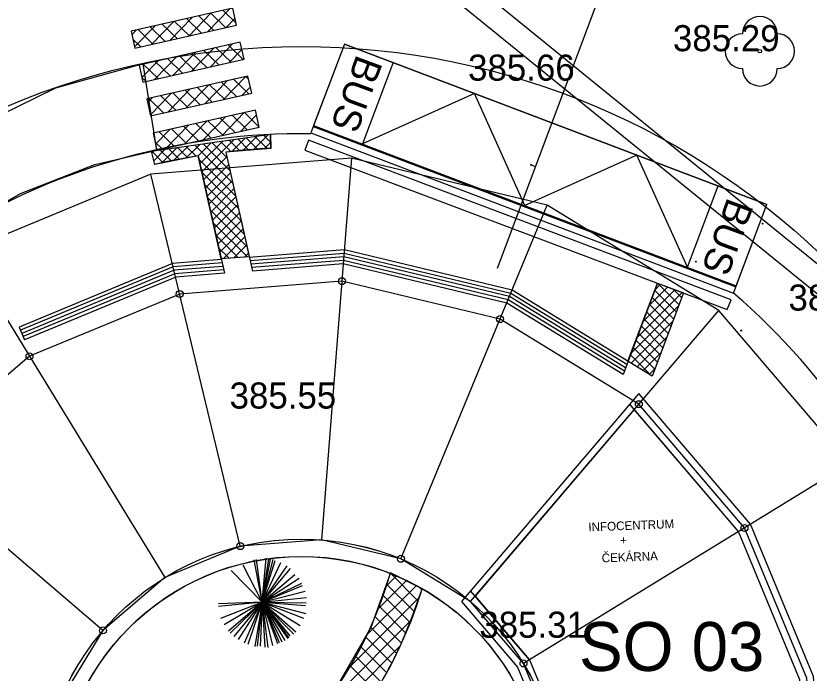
# Model space of a CAD drawing. Extents: x -438233 to -437334, y -1133133 to -1132623.
# Drawn here: x -437501.85 to -437479.03, y -1132688.95 to -1132670.06 of the extents above; entities that cross this region are included whole.
import ezdxf

# ---------------------------------------------------------------- set-up
doc = ezdxf.new("R2010")
doc.units = 0
for name, color, linetype in [('OSY', 7, 'Continuous'), ('SILNA 1', 7, 'Continuous'), ('SILNA 2', 7, 'Continuous'), ('Vrstva 1', 7, 'Continuous'), ('Vrstva 10', 7, 'Continuous'), ('Vrstva 11', 7, 'Continuous'), ('Vrstva 15', 7, 'Continuous'), ('Vrstva 22', 7, 'Continuous'), ('Vrstva 3', 7, 'Continuous'), ('Vrstva 50', 7, 'Continuous'), ('Vrstva 55', 7, 'Continuous'), ('Vrstva 9', 7, 'Continuous')]:
    doc.layers.add(name, color=color, linetype=linetype)

msp = doc.modelspace()

# ---------------------------------------------------------------- linework, layer by layer
at = {"layer": 'DEFPOINTS'}
for p, q in [((-437481.065, -1132684.883), (-437484.195, -1132681.219)), ((-437487.076, -1132688.568), (-437488.773, -1132686.582))]:
    msp.add_line(p, q, dxfattribs=at)
at = {"layer": 'OSY'}
for p, q in [((-437492.196, -1132674.151), (-437493.056, -1132685.118)), ((-437495.395, -1132685.302), (-437497.966, -1132674.607)), ((-437490.774, -1132685.665), (-437486.567, -1132675.501)), ((-437503.313, -1132676.823), (-437497.563, -1132686.201)), ((-437488.773, -1132686.89), (-437481.631, -1132678.524)), ((-437499.347, -1132687.725), (-437507.713, -1132680.584)), ((-437477.871, -1132682.924), (-437487.249, -1132688.674))]:
    msp.add_line(p, q, dxfattribs=at)
for points in [[(-437497.966, -1132674.607), (-437503.313, -1132676.823), (-437507.713, -1132680.584), (-437510.736, -1132685.52), (-437512.086, -1132691.148), (-437511.63, -1132696.918), (-437509.414, -1132702.265), (-437505.653, -1132706.665), (-437500.718, -1132709.688), (-437495.089, -1132711.038), (-437489.319, -1132710.582), (-437483.972, -1132708.366), (-437479.572, -1132704.606), (-437476.549, -1132699.67), (-437475.199, -1132694.041), (-437475.655, -1132688.271), (-437477.871, -1132682.924), (-437481.631, -1132678.524), (-437486.567, -1132675.501), (-437492.196, -1132674.151)], [(-437497.138, -1132678.053), (-437501.46, -1132679.844), (-437505.018, -1132682.884), (-437507.462, -1132686.875), (-437508.553, -1132691.425), (-437508.185, -1132696.09), (-437506.393, -1132700.413), (-437503.353, -1132703.97), (-437499.362, -1132706.414), (-437494.812, -1132707.505), (-437490.147, -1132707.137), (-437485.824, -1132705.345), (-437482.267, -1132702.305), (-437479.823, -1132698.315), (-437478.732, -1132693.764), (-437479.1, -1132689.099), (-437480.892, -1132684.777), (-437483.932, -1132681.219), (-437487.922, -1132678.775), (-437492.473, -1132677.684)], [(-437495.395, -1132685.302), (-437497.563, -1132686.201), (-437499.347, -1132687.725), (-437500.572, -1132689.726), (-437501.119, -1132692.008), (-437500.935, -1132694.348), (-437500.036, -1132696.515), (-437498.512, -1132698.299), (-437496.511, -1132699.525), (-437494.229, -1132700.072), (-437491.89, -1132699.887), (-437489.722, -1132698.989), (-437487.938, -1132697.464), (-437486.713, -1132695.463), (-437486.165, -1132693.181), (-437486.35, -1132690.842), (-437487.249, -1132688.674), (-437488.773, -1132686.89), (-437490.774, -1132685.665), (-437493.056, -1132685.118)]]:
    msp.add_lwpolyline(points, close=True, dxfattribs=at)
at = {"layer": 'SILNA 1'}
for p, q in [((-437484.063, -1132681.373), (-437484.195, -1132681.219)), ((-437488.642, -1132686.736), (-437488.773, -1132686.582))]:
    msp.add_line(p, q, dxfattribs=at)
for points in [[(-437483.932, -1132680.911), (-437489.036, -1132686.891), (-437487.421, -1132688.78), (-437486.547, -1132690.889), (-437486.351, -1132693.367), (-437478.514, -1132693.982), (-437478.903, -1132689.052), (-437480.719, -1132684.671)], [(-437484.063, -1132681.373), (-437488.642, -1132686.736), (-437487.076, -1132688.568), (-437486.153, -1132690.795), (-437485.979, -1132692.995), (-437478.95, -1132693.547), (-437479.297, -1132689.147), (-437481.065, -1132684.883)]]:
    msp.add_lwpolyline(points, close=True, dxfattribs=at)
for centre in [(-437492.473, -1132677.684), (-437497.138, -1132678.053), (-437487.922, -1132678.775), (-437501.46, -1132679.844), (-437483.932, -1132681.219), (-437480.892, -1132684.777), (-437495.395, -1132685.302), (-437490.774, -1132685.665), (-437499.347, -1132687.725), (-437487.249, -1132688.674)]:
    msp.add_circle(centre, 0.1, dxfattribs=at)
at = {"layer": 'SILNA 2'}
msp.add_lwpolyline([(-437493.365, -1132673.422), (-437481.209, -1132678.03), (-437480.245, -1132675.475), (-437492.402, -1132670.868)], close=True, dxfattribs=at)
at = {"layer": 'Vrstva 1'}
for p, q in [((-437484.007, -1132666.672), (-437488.008, -1132677.318)), ((-437492.402, -1132670.868), (-437493.288, -1132673.206)), ((-437492.402, -1132670.868), (-437480.245, -1132675.475)), ((-437480.45, -1132671.073), (-437480.45, -1132671.073)), ((-437490.999, -1132671.4), (-437491.885, -1132673.737)), ((-437486.344, -1132671.92), (-437486.344, -1132671.92)), ((-437493.3, -1132673.237), (-437481.144, -1132677.845)), ((-437493.288, -1132673.206), (-437481.131, -1132677.813)), ((-437482.534, -1132677.281), (-437481.648, -1132674.944)), ((-437481.131, -1132677.813), (-437480.245, -1132675.475)), ((-437493.204, -1132681.346), (-437493.204, -1132681.346)), ((-437494.765, -1132686.91), (-437494.995, -1132685.698)), ((-437494.765, -1132686.91), (-437494.928, -1132685.685)), ((-437494.765, -1132686.91), (-437494.651, -1132685.643)), ((-437494.765, -1132686.91), (-437494.574, -1132685.662)), ((-437494.765, -1132686.91), (-437494.526, -1132685.671)), ((-437494.765, -1132686.91), (-437494.455, -1132685.685)), ((-437494.765, -1132686.91), (-437494.397, -1132685.712)), ((-437494.765, -1132686.91), (-437494.225, -1132685.776)), ((-437494.765, -1132686.91), (-437495.659, -1132686.005)), ((-437494.765, -1132686.91), (-437495.31, -1132685.845)), ((-437494.765, -1132686.91), (-437494.048, -1132685.863)), ((-437494.765, -1132686.91), (-437493.948, -1132685.941)), ((-437494.765, -1132686.91), (-437493.824, -1132686.119)), ((-437494.765, -1132686.91), (-437493.704, -1132686.22)), ((-437494.765, -1132686.91), (-437493.623, -1132686.361)), ((-437494.765, -1132686.91), (-437493.609, -1132686.434)), ((-437494.765, -1132686.91), (-437493.532, -1132686.599)), ((-437494.765, -1132686.91), (-437496.027, -1132687.034)), ((-437494.765, -1132686.91), (-437496.022, -1132686.96)), ((-437494.765, -1132686.91), (-437495.969, -1132687.386)), ((-437494.765, -1132686.91), (-437495.864, -1132687.564)), ((-437494.765, -1132686.91), (-437495.735, -1132687.747)), ((-437494.765, -1132686.91), (-437495.692, -1132687.802)), ((-437494.765, -1132686.91), (-437495.582, -1132687.898)), ((-437494.765, -1132686.91), (-437495.458, -1132687.989)), ((-437494.765, -1132686.91), (-437495.286, -1132688.09)), ((-437494.765, -1132686.91), (-437495.181, -1132688.131)), ((-437494.765, -1132686.91), (-437494.98, -1132688.19)), ((-437494.765, -1132686.91), (-437494.913, -1132688.181)), ((-437494.765, -1132686.91), (-437494.827, -1132688.181)), ((-437494.765, -1132686.91), (-437493.489, -1132686.773)), ((-437494.765, -1132686.91), (-437493.513, -1132687.239)), ((-437494.765, -1132686.91), (-437493.795, -1132687.765)), ((-437494.765, -1132686.91), (-437494.029, -1132687.957)), ((-437494.765, -1132686.91), (-437494.608, -1132688.213)), ((-437494.765, -1132686.91), (-437494.694, -1132688.204)), ((-437494.765, -1132686.91), (-437494.474, -1132688.158)), ((-437494.765, -1132686.91), (-437494.321, -1132688.099)), ((-437494.765, -1132686.91), (-437494.273, -1132688.067)), ((-437494.765, -1132686.91), (-437494.201, -1132688.049)), ((-437494.765, -1132686.91), (-437494.115, -1132688.012)), ((-437494.765, -1132686.91), (-437493.996, -1132687.939)), ((-437494.765, -1132686.91), (-437493.972, -1132687.88)), ((-437494.765, -1132686.91), (-437493.857, -1132687.829)), ((-437494.765, -1132686.91), (-437493.575, -1132687.372)), ((-437494.765, -1132686.91), (-437493.676, -1132687.578)), ((-437494.765, -1132686.91), (-437493.518, -1132687.006)), ((-437494.765, -1132686.91), (-437493.504, -1132686.928)), ((-437494.737, -1132687.152), (-437494.737, -1132687.157)), ((-437486.02, -1132687.935), (-437486.02, -1132687.935))]:
    msp.add_line(p, q, dxfattribs=at)
for points in [[(-437498.427, -1132670.984), (-437495.502, -1132670.327), (-437495.612, -1132669.839), (-437498.537, -1132670.497)], [(-437498.197, -1132671.958), (-437495.287, -1132671.303), (-437495.396, -1132670.816), (-437498.307, -1132671.47)], [(-437497.979, -1132672.934), (-437495.066, -1132672.279), (-437495.175, -1132671.791), (-437498.089, -1132672.446)], [(-437497.797, -1132673.915), (-437494.849, -1132673.252), (-437494.958, -1132672.765), (-437497.907, -1132673.427)]]:
    msp.add_lwpolyline(points, close=True, dxfattribs=at)
for points in [[(-437482.534, -1132677.281), (-437483.986, -1132674.058), (-437487.21, -1132675.509), (-437488.661, -1132672.286), (-437491.885, -1132673.737)], [(-437487.029, -1132674.341), (-437486.934, -1132674.377)]]:
    msp.add_lwpolyline(points, dxfattribs=at)
for centre, radius in [((-437493.643, -1132692.599), 21.662), ((-437492.053, -1132672.024), 0.0127), ((-437487.029, -1132674.341), 0.0127), ((-437480.378, -1132676.031), 0.0127), ((-437482.294, -1132677.123), 0.0127), ((-437480.985, -1132679.105), 0.0127), ((-437493.643, -1132692.599), 7.5), ((-437493.643, -1132692.6), 7.5), ((-437493.643, -1132692.599), 7), ((-437493.643, -1132692.6), 7), ((-437493.642, -1132692.595), 7)]:
    msp.add_circle(centre, radius, dxfattribs=at)
for centre, radius, start, end in [((-437493.643, -1132692.599), 27.66, 73.4353, 127.458), ((-437493.643, -1132692.599), 27.66, 7.4658, 74.7325), ((-437493.642, -1132692.595), 19.15, 89.1789, 121.5091), ((-437493.642, -1132692.595), 19.15, 17.2035, 49.5162)]:
    msp.add_arc(centre, radius, start, end, dxfattribs=at)
at = {"layer": 'Vrstva 10'}
msp.add_lwpolyline([(-437491.428, -1132667.794), (-437476.25, -1132680.111), (-437470.792, -1132684.536)], dxfattribs=at)
at = {"layer": 'Vrstva 11'}
msp.add_arc((-437439.784, -1132563.052), 108.89, 238.22638, 262.16785, dxfattribs=at)
at = {"layer": 'Vrstva 15'}
for p, q in [((-437495.021, -1132673.906), (-437494.582, -1132673.468)), ((-437494.728, -1132673.489), (-437494.52, -1132673.697)), ((-437494.513, -1132673.865), (-437494.529, -1132673.46)), ((-437496.61, -1132674.082), (-437496.233, -1132673.704)), ((-437496.558, -1132674.313), (-437495.903, -1132673.657)), ((-437496.507, -1132674.544), (-437495.572, -1132673.61)), ((-437496.212, -1132673.701), (-437495.778, -1132674.136)), ((-437495.965, -1132673.666), (-437495.671, -1132673.959)), ((-437495.718, -1132673.631), (-437495.41, -1132673.938)), ((-437495.637, -1132673.957), (-437495.242, -1132673.562)), ((-437495.47, -1132673.595), (-437495.148, -1132673.917)), ((-437495.329, -1132673.932), (-437494.912, -1132673.515)), ((-437495.223, -1132673.56), (-437494.887, -1132673.896)), ((-437494.975, -1132673.524), (-437494.625, -1132673.874)), ((-437494.713, -1132673.881), (-437494.52, -1132673.689)), ((-437497.937, -1132673.994), (-437497.883, -1132673.941)), ((-437497.883, -1132674.223), (-437497.553, -1132673.893)), ((-437497.697, -1132673.914), (-437497.379, -1132674.232)), ((-437497.664, -1132674.287), (-437497.223, -1132673.846)), ((-437497.449, -1132673.879), (-437497.143, -1132674.185)), ((-437497.313, -1132674.218), (-437496.893, -1132673.799)), ((-437497.202, -1132673.843), (-437496.906, -1132674.139)), ((-437496.961, -1132674.15), (-437496.563, -1132673.752)), ((-437496.955, -1132673.808), (-437496.669, -1132674.093)), ((-437496.707, -1132673.772), (-437495.613, -1132674.867)), ((-437496.46, -1132673.737), (-437495.695, -1132674.501)), ((-437497.859, -1132674.325), (-437497.947, -1132673.95)), ((-437497.944, -1132673.949), (-437497.616, -1132674.278)), ((-437496.61, -1132674.081), (-437495.853, -1132677.457)), ((-437496.59, -1132674.172), (-437495.531, -1132675.232)), ((-437496.455, -1132674.775), (-437495.785, -1132674.105)), ((-437495.815, -1132673.971), (-437495.048, -1132677.393)), ((-437497.862, -1132674.315), (-437497.853, -1132674.324)), ((-437496.403, -1132675.006), (-437495.733, -1132674.336)), ((-437496.508, -1132674.537), (-437495.448, -1132675.597)), ((-437496.352, -1132675.238), (-437495.681, -1132674.566)), ((-437496.3, -1132675.469), (-437495.629, -1132674.797)), ((-437496.427, -1132674.901), (-437495.366, -1132675.962)), ((-437496.248, -1132675.7), (-437495.577, -1132675.028)), ((-437496.346, -1132675.265), (-437495.283, -1132676.328)), ((-437496.197, -1132675.931), (-437495.524, -1132675.259)), ((-437496.145, -1132676.162), (-437495.472, -1132675.49)), ((-437496.264, -1132675.63), (-437495.201, -1132676.693)), ((-437496.093, -1132676.393), (-437495.42, -1132675.72)), ((-437496.183, -1132675.994), (-437495.192, -1132676.984)), ((-437496.042, -1132676.624), (-437495.368, -1132675.951)), ((-437495.99, -1132676.856), (-437495.316, -1132676.182)), ((-437496.101, -1132676.358), (-437495.454, -1132677.005)), ((-437495.891, -1132677.04), (-437495.264, -1132676.413)), ((-437495.584, -1132677.015), (-437495.212, -1132676.643)), ((-437496.02, -1132676.723), (-437495.716, -1132677.026)), ((-437495.277, -1132676.991), (-437495.16, -1132676.874)), ((-437483.394, -1132677.74), (-437484.383, -1132680.365)), ((-437483.47, -1132677.939), (-437483.305, -1132677.774)), ((-437483.395, -1132677.743), (-437482.774, -1132678.364)), ((-437483.992, -1132679.31), (-437482.689, -1132678.006)), ((-437483.818, -1132678.853), (-437482.894, -1132677.929)), ((-437483.644, -1132678.396), (-437483.1, -1132677.851)), ((-437482.645, -1132678.023), (-437483.545, -1132680.41)), ((-437483.473, -1132677.948), (-437482.852, -1132678.57)), ((-437482.947, -1132677.909), (-437482.697, -1132678.159)), ((-437483.551, -1132678.153), (-437482.929, -1132678.775)), ((-437484.166, -1132679.767), (-437482.78, -1132678.381)), ((-437483.629, -1132678.358), (-437483.007, -1132678.981)), ((-437483.707, -1132678.563), (-437483.084, -1132679.186)), ((-437484.156, -1132680.04), (-437482.952, -1132678.835)), ((-437483.785, -1132678.767), (-437483.161, -1132679.391)), ((-437501.76, -1132679.002), (-437501.606, -1132679.372)), ((-437483.942, -1132679.177), (-437483.316, -1132679.802)), ((-437483.863, -1132678.972), (-437483.239, -1132679.597)), ((-437484.02, -1132679.382), (-437483.394, -1132680.008)), ((-437483.98, -1132680.146), (-437483.123, -1132679.289)), ((-437484.098, -1132679.587), (-437483.471, -1132680.213)), ((-437484.176, -1132679.791), (-437483.576, -1132680.391)), ((-437483.804, -1132680.253), (-437483.294, -1132679.743)), ((-437483.628, -1132680.36), (-437483.465, -1132680.197))]:
    msp.add_line(p, q, dxfattribs=at)
for points in [[(-437497.947, -1132673.95), (-437494.529, -1132673.46), (-437494.513, -1132673.865), (-437495.815, -1132673.971), (-437495.136, -1132676.98), (-437495.948, -1132677.044), (-437496.61, -1132674.081), (-437497.859, -1132674.325)], [(-437493.438, -1132673.634), (-437493.544, -1132673.915), (-437481.386, -1132678.497), (-437481.28, -1132678.217)], [(-437483.394, -1132677.74), (-437482.645, -1132678.023), (-437483.545, -1132680.41), (-437484.249, -1132679.983)]]:
    msp.add_lwpolyline(points, close=True, dxfattribs=at)
for points in [[(-437483.545, -1132680.41), (-437487.577, -1132677.94), (-437492.402, -1132676.783), (-437495.136, -1132676.999)], [(-437484.276, -1132680.079), (-437487.616, -1132678.034), (-437492.41, -1132676.884), (-437495.114, -1132677.098)], [(-437495.942, -1132677.063), (-437497.349, -1132677.174), (-437501.76, -1132679.002)], [(-437495.14, -1132676.98), (-437495.946, -1132677.044)], [(-437484.312, -1132680.175), (-437487.654, -1132678.128), (-437492.418, -1132676.985), (-437495.092, -1132677.196)], [(-437484.347, -1132680.27), (-437487.693, -1132678.221), (-437492.426, -1132677.086), (-437495.07, -1132677.295)], [(-437495.919, -1132677.161), (-437497.325, -1132677.272), (-437501.721, -1132679.095)], [(-437495.897, -1132677.26), (-437497.302, -1132677.371), (-437501.683, -1132679.187)], [(-437495.875, -1132677.359), (-437497.278, -1132677.469), (-437501.645, -1132679.279)], [(-437484.383, -1132680.365), (-437487.732, -1132678.315), (-437492.434, -1132677.187), (-437495.048, -1132677.393)], [(-437495.853, -1132677.457), (-437497.254, -1132677.568), (-437501.606, -1132679.372)]]:
    msp.add_lwpolyline(points, dxfattribs=at)
for start, end in [(92.6624, 96.6555), (99.1088, 102.9979)]:
    msp.add_arc((-437493.642, -1132692.595), 18.75, start, end, dxfattribs=at)
at = {"layer": 'Vrstva 22'}
msp.add_circle((-437480.45, -1132671.073), 0.05, dxfattribs=at)
for centre, start, end in [((-437480.45, -1132670.573), 0, 180), ((-437480.95, -1132671.073), 90, 270), ((-437479.95, -1132671.073), 270, 90), ((-437480.45, -1132671.573), 180, 0)]:
    msp.add_arc(centre, 0.5, start, end, dxfattribs=at)
at = {"layer": 'Vrstva 50'}
for p, q in [((-437496.877, -1132670.636), (-437496.241, -1132669.98)), ((-437496.59, -1132670.059), (-437496.161, -1132670.475)), ((-437496.343, -1132670.516), (-437495.706, -1132669.86)), ((-437496.24, -1132669.98), (-437495.811, -1132670.396)), ((-437495.89, -1132669.902), (-437495.517, -1132670.265)), ((-437497.947, -1132670.877), (-437497.311, -1132670.221)), ((-437497.639, -1132670.295), (-437497.21, -1132670.711)), ((-437497.412, -1132670.756), (-437496.776, -1132670.101)), ((-437497.289, -1132670.216), (-437496.861, -1132670.632)), ((-437496.939, -1132670.137), (-437496.511, -1132670.554)), ((-437495.808, -1132670.396), (-437495.547, -1132670.127)), ((-437498.514, -1132670.599), (-437498.381, -1132670.462)), ((-437498.435, -1132670.948), (-437497.846, -1132670.341)), ((-437498.338, -1132670.452), (-437497.91, -1132670.868)), ((-437497.989, -1132670.373), (-437497.56, -1132670.789)), ((-437498.485, -1132670.728), (-437498.259, -1132670.947)), ((-437496.255, -1132671.521), (-437495.618, -1132670.865)), ((-437496.091, -1132670.972), (-437495.663, -1132671.388)), ((-437495.742, -1132670.893), (-437495.313, -1132671.309)), ((-437497.325, -1132671.762), (-437496.688, -1132671.106)), ((-437496.791, -1132671.129), (-437496.362, -1132671.545)), ((-437496.79, -1132671.641), (-437496.153, -1132670.986)), ((-437496.441, -1132671.05), (-437496.013, -1132671.467)), ((-437495.72, -1132671.401), (-437495.35, -1132671.02)), ((-437498.226, -1132671.829), (-437497.758, -1132671.347)), ((-437497.86, -1132671.882), (-437497.223, -1132671.226)), ((-437497.84, -1132671.365), (-437497.411, -1132671.781)), ((-437497.49, -1132671.286), (-437497.062, -1132671.702)), ((-437497.141, -1132671.208), (-437496.712, -1132671.624)), ((-437498.305, -1132671.479), (-437498.293, -1132671.467)), ((-437498.19, -1132671.444), (-437497.761, -1132671.86)), ((-437498.227, -1132671.825), (-437498.111, -1132671.938)), ((-437495.879, -1132672.462), (-437495.243, -1132671.806)), ((-437495.582, -1132671.882), (-437495.154, -1132672.298)), ((-437495.233, -1132671.804), (-437495.156, -1132671.878)), ((-437496.949, -1132672.702), (-437496.313, -1132672.046)), ((-437496.631, -1132672.118), (-437496.203, -1132672.534)), ((-437496.414, -1132672.582), (-437495.778, -1132671.926)), ((-437496.282, -1132672.04), (-437495.853, -1132672.456)), ((-437495.932, -1132671.961), (-437495.503, -1132672.377)), ((-437495.344, -1132672.341), (-437495.107, -1132672.096)), ((-437497.985, -1132672.908), (-437497.382, -1132672.287)), ((-437497.484, -1132672.822), (-437496.847, -1132672.167)), ((-437497.331, -1132672.275), (-437496.902, -1132672.692)), ((-437496.981, -1132672.197), (-437496.552, -1132672.613)), ((-437498.064, -1132672.558), (-437497.917, -1132672.407)), ((-437498.03, -1132672.433), (-437497.602, -1132672.849)), ((-437497.68, -1132672.354), (-437497.252, -1132672.77)), ((-437497.989, -1132672.891), (-437497.951, -1132672.927)), ((-437496.453, -1132673.613), (-437495.818, -1132672.958)), ((-437495.976, -1132672.993), (-437495.548, -1132673.409)), ((-437495.919, -1132673.492), (-437495.283, -1132672.837)), ((-437495.627, -1132672.915), (-437495.199, -1132673.33)), ((-437495.384, -1132673.372), (-437494.927, -1132672.902)), ((-437495.277, -1132672.836), (-437494.849, -1132673.252)), ((-437497.523, -1132673.853), (-437496.887, -1132673.198)), ((-437497.025, -1132673.229), (-437496.597, -1132673.645)), ((-437496.988, -1132673.733), (-437496.353, -1132673.078)), ((-437496.676, -1132673.151), (-437496.248, -1132673.566)), ((-437496.326, -1132673.072), (-437495.898, -1132673.488)), ((-437497.836, -1132673.744), (-437497.422, -1132673.319)), ((-437497.725, -1132673.387), (-437497.297, -1132673.802)), ((-437497.375, -1132673.308), (-437496.947, -1132673.724)), ((-437497.849, -1132673.684), (-437497.646, -1132673.881)), ((-437491.217, -1132686.469), (-437490.904, -1132686.156)), ((-437491.076, -1132686.081), (-437490.286, -1132686.87)), ((-437491.782, -1132687.883), (-437490.338, -1132686.439)), ((-437491.459, -1132687.135), (-437490.621, -1132686.297)), ((-437491.189, -1132686.392), (-437490.397, -1132687.184)), ((-437490.25, -1132686.482), (-437490.175, -1132686.557)), ((-437491.302, -1132686.703), (-437490.515, -1132687.49)), ((-437492.353, -1132688.878), (-437490.254, -1132686.779)), ((-437491.415, -1132687.014), (-437490.639, -1132687.79)), ((-437491.528, -1132687.326), (-437490.763, -1132688.091)), ((-437493.465, -1132690.414), (-437490.497, -1132687.446)), ((-437491.641, -1132687.637), (-437490.898, -1132688.38)), ((-437491.796, -1132687.906), (-437491.033, -1132688.669)), ((-437498.377, -1132695.75), (-437490.803, -1132688.177)), ((-437491.95, -1132688.176), (-437491.183, -1132688.944)), ((-437492.105, -1132688.446), (-437491.34, -1132689.21)), ((-437492.26, -1132688.715), (-437491.498, -1132689.477))]:
    msp.add_line(p, q, dxfattribs=at)
msp.add_lwpolyline([(-437497.797, -1132673.915), (-437498.193, -1132671.434), (-437500.712, -1132672.139), (-437504.995, -1132674.234), (-437507.779, -1132676.347), (-437509.626, -1132678.036), (-437512.022, -1132681.209), (-437513.43, -1132683.898), (-437514.604, -1132687.135), (-437515.272, -1132692.267), (-437514.846, -1132697.114), (-437512.479, -1132695.972), (-437512.748, -1132691.817), (-437512.318, -1132688.396), (-437511.695, -1132686.483), (-437503.652, -1132676.27), (-437501.719, -1132675.16), (-437499.577, -1132674.332)], close=True, dxfattribs=at)
at = {"layer": 'Vrstva 55'}
msp.add_lwpolyline([(-437491.52, -1132689.515), (-437491.083, -1132688.775), (-437490.76, -1132688.086), (-437490.45, -1132687.332), (-437490.164, -1132686.525), (-437491.073, -1132686.072), (-437491.641, -1132687.636), (-437492.559, -1132689.237)], dxfattribs=at)
for radius, start, end in [(11.471, 278.4909, 344.0053), (12.471, 318.5273, 343.1546)]:
    msp.add_arc((-437502.1, -1132682.911), radius, start, end, dxfattribs=at)
at = {"layer": 'Vrstva 9'}
msp.add_lwpolyline([(-437491.002, -1132667.27), (-437475.825, -1132679.586), (-437470.367, -1132684.011)], dxfattribs=at)

# ---------------------------------------------------------------- texts
at = {"layer": 'SILNA 1'}
for s, p in [('INFOCENTRUM', (-437485.378, -1132684.879)), ('+', (-437484.462, -1132685.26)), ('ČEKÁRNA', (-437484.995, -1132685.769))]:
    msp.add_text(s, height=0.25, rotation=2.2664, dxfattribs=at).set_placement(p)
at = {"layer": 'Vrstva 1'}
for p in [(-437492.041, -1132671.138), (-437481.371, -1132675.248)]:
    msp.add_text('BUS', height=0.8, rotation=249.7492, dxfattribs=at).set_placement(p)
msp.add_text('SO 03 ', height=1.4063, dxfattribs=at).set_placement((-437485.651, -1132688.889))
at = {"layer": 'Vrstva 3'}
for s, p in [('385.29 ', (-437482.95, -1132671.073)), ('385.66 ', (-437488.844, -1132671.92)), ('385.38 ', (-437479.627, -1132678.53)), ('385.55 ', (-437495.704, -1132681.346)), ('385.31 ', (-437488.52, -1132687.935))]:
    msp.add_text(s, height=0.75, dxfattribs=at).set_placement(p)

doc.saveas('drawing.dxf')
